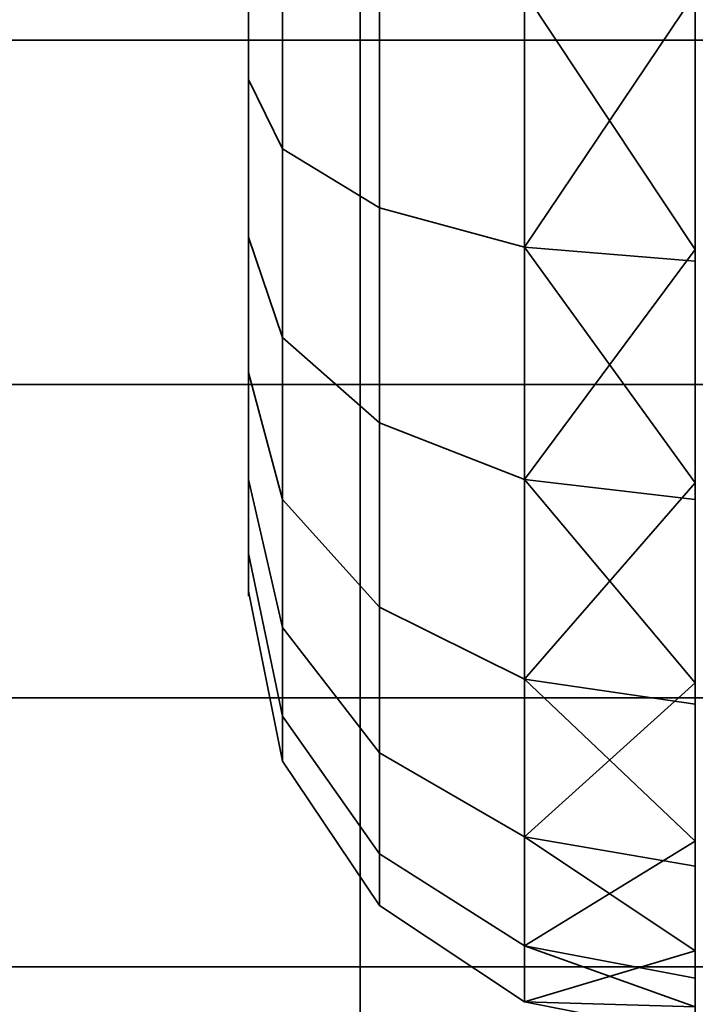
# Model space of a CAD drawing. Header units: millimetres. Extents: x -603 to 3703, y -120 to 249.
# Tile 787 of 1056: x 2005.28 to 2008.3, y -37.93 to -33.52. Entities that reach past the tile are written whole.
import ezdxf

# ---------------------------------------------------------------- set-up
doc = ezdxf.new("R2010")
doc.units = ezdxf.units.MM
doc.layers.add('152', color=7, linetype='Continuous', true_color=0xffffff)

# ---------------------------------------------------------------- blocks, each defined once
blk = doc.blocks.new('UG_SURFACE_103')
at = {"layer": '152', "color": 252, "linetype": 'Continuous', "lineweight": 35}
for points in [[(1991.0001, -17.5352, 1850), (1991.0001, -46.5, 1850), (2006.7999, -46.5, 1850), (2006.7999, -17.5352, 1850)], [(1991.0001, -17.5352, 1849), (2006.7999, -17.5352, 1849), (2006.7999, -46.5, 1849), (1991.0001, -46.5, 1849)], [(1991.0001, -17.5352, 1710), (2006.7999, -17.5352, 1710), (2006.7999, -46.5, 1710), (1991.0001, -46.5, 1710)], [(1991.0001, -17.5352, 1711), (1991.0001, -46.5, 1711), (2006.7999, -46.5, 1711), (2006.7999, -17.5352, 1711)], [(2006.7999, -17.5352, 1849), (2006.7999, -17.5352, 1850), (2006.7999, -46.5, 1850), (2006.7999, -46.5, 1849)], [(2006.7999, -46.5, 1711), (2006.7999, -46.5, 1710), (2006.7999, -17.5352, 1710), (2006.7999, -17.5352, 1711)]]:
    blk.add_3dface(points, dxfattribs=at)
blk = doc.blocks.new('UG_SURFACE_105')
at = {"layer": '152', "color": 18, "linetype": 'Continuous', "lineweight": 35}
for points in [[(1993, -30.3887, 1716.4193), (2010, -30.3887, 1716.4193), (2010, -33.6113, 1716.4193), (1993, -33.6113, 1716.4193)], [(1993, -35.1522, 1731.0799), (2010, -35.1522, 1731.0799), (2010, -32, 1731.75), (1993, -32, 1731.75)], [(1993, -33.6113, 1716.4193), (2010, -33.6113, 1716.4193), (2010, -36.5553, 1717.7302), (1993, -36.5553, 1717.7302)], [(1993, -37.7594, 1729.1858), (2010, -37.7594, 1729.1858), (2010, -35.1522, 1731.0799), (1993, -35.1522, 1731.0799)], [(1993, -36.5553, 1717.7302), (2010, -36.5553, 1717.7302), (2010, -38.7117, 1720.125), (1993, -38.7117, 1720.125)], [(1993, -39.3707, 1726.3949), (2010, -39.3707, 1726.3949), (2010, -37.7594, 1729.1858), (1993, -37.7594, 1729.1858)]]:
    blk.add_3dface(points, dxfattribs=at)
blk = doc.blocks.new('UG_SURFACE_106')
at = {"layer": '152', "color": 18, "linetype": 'Continuous', "lineweight": 35}
for points in [[(1993, -30.3887, 1828.4193), (2010, -30.3887, 1828.4193), (2010, -33.6113, 1828.4193), (1993, -33.6113, 1828.4193)], [(1993, -35.1522, 1843.0799), (2010, -35.1522, 1843.0799), (2010, -32, 1843.75), (1993, -32, 1843.75)], [(1993, -33.6113, 1828.4193), (2010, -33.6113, 1828.4193), (2010, -36.5553, 1829.7302), (1993, -36.5553, 1829.7302)], [(1993, -37.7594, 1841.1858), (2010, -37.7594, 1841.1858), (2010, -35.1522, 1843.0799), (1993, -35.1522, 1843.0799)], [(1993, -36.5553, 1829.7302), (2010, -36.5553, 1829.7302), (2010, -38.7117, 1832.1249), (1993, -38.7117, 1832.1249)], [(1993, -39.3707, 1838.3949), (2010, -39.3707, 1838.3949), (2010, -37.7594, 1841.1858), (1993, -37.7594, 1841.1858)]]:
    blk.add_3dface(points, dxfattribs=at)
blk = doc.blocks.new('UG_SURFACE_108')
at = {"layer": '152', "color": 252, "linetype": 'Continuous', "lineweight": 35}
for points in [[(2005.0001, -47, 1707.9999), (1993, -16.5, 1707.9999), (2009.0001, -19.5, 1707.9999), (2009.0001, -45.5, 1707.9999)], [(1993, -16.5, 1710), (2005.0001, -47, 1710), (2009.0001, -45.5, 1710), (2009.0001, -19.5, 1710)], [(1993, -16.5, 1852), (2005.0001, -47, 1852), (2009.0001, -45.5, 1852), (2009.0001, -19.5, 1852)], [(2005.0001, -47, 1850), (1993, -16.5, 1850), (2009.0001, -19.5, 1850), (2009.0001, -45.5, 1850)], [(2006.3, -30.6137, 1832.4372), (2006.3, -32.2, 1832.1), (2006.3, -33.7863, 1832.4372), (2006.3, -32.2, 1836)], [(2006.3, -30.6137, 1720.4372), (2006.3, -32.2, 1720.1), (2006.3, -33.7863, 1720.4372), (2006.3, -32.2, 1724)], [(2006.3, -34.4924, 1839.1552), (2006.3, -33.0109, 1839.8148), (2006.3, -31.3891, 1839.8148), (2006.3, -32.2, 1836)], [(2006.3, -34.4924, 1727.1552), (2006.3, -33.0109, 1727.8148), (2006.3, -31.3891, 1727.8148), (2006.3, -32.2, 1724)], [(2006.3, -32.2, 1836), (2006.3, -33.7863, 1832.4372), (2006.3, -35.0983, 1833.3904)], [(2006.3, -35.0983, 1833.3904), (2006.3, -35.9091, 1834.7949), (2006.3, -36.0786, 1836.4077), (2006.3, -32.2, 1836)], [(2006.3, -36.0786, 1836.4077), (2006.3, -35.5775, 1837.95), (2006.3, -34.4924, 1839.1552), (2006.3, -32.2, 1836)], [(2006.4523, -32.2, 1831.3346), (2006.4523, -34.0976, 1831.738), (2006.3, -33.7863, 1832.4372), (2006.3, -32.2, 1832.1)], [(2006.4523, -32.2, 1719.3346), (2006.4523, -34.0976, 1719.738), (2006.3, -33.7863, 1720.4372), (2006.3, -32.2, 1720.1)], [(2006.3, -32.2, 1724), (2006.3, -33.7863, 1720.4372), (2006.3, -35.0983, 1721.3904)], [(2006.3, -35.0983, 1721.3904), (2006.3, -35.9091, 1722.7949), (2006.3, -36.0786, 1724.4077), (2006.3, -32.2, 1724)], [(2006.3, -36.0786, 1724.4077), (2006.3, -35.5775, 1725.95), (2006.3, -34.4924, 1727.1552), (2006.3, -32.2, 1724)], [(2006.8858, -32.2, 1830.6857), (2006.8858, -34.3615, 1831.1452), (2006.4523, -34.0976, 1831.738), (2006.4523, -32.2, 1831.3346)], [(2006.8858, -32.2, 1718.6857), (2006.8858, -34.3615, 1719.1452), (2006.4523, -34.0976, 1719.738), (2006.4523, -32.2, 1719.3346)], [(2007.5347, -32.2, 1830.2523), (2007.5347, -34.5378, 1830.7492), (2006.8858, -34.3615, 1831.1452), (2006.8858, -32.2, 1830.6857)], [(2007.5347, -32.2, 1718.2522), (2007.5347, -34.5378, 1718.7492), (2006.8858, -34.3615, 1719.1452), (2006.8858, -32.2, 1718.6857)], [(2008.3001, -33.3999, 1830.355), (2008.3001, -34.5997, 1830.61), (2007.5347, -34.5378, 1830.7492), (2007.5347, -32.2, 1830.2523)], [(2008.3001, -33.3999, 1718.3551), (2008.3001, -34.5997, 1718.61), (2007.5347, -34.5378, 1718.7492), (2007.5347, -32.2, 1718.2522)], [(2006.4523, -34.9422, 1839.7744), (2006.4523, -33.17, 1840.5634), (2006.3, -33.0109, 1839.8148), (2006.3, -34.4924, 1839.1552)], [(2006.4523, -34.9422, 1727.7744), (2006.4523, -33.17, 1728.5634), (2006.3, -33.0109, 1727.8148), (2006.3, -34.4924, 1727.1552)], [(2006.8858, -35.3236, 1840.2992), (2006.8858, -33.3049, 1841.1981), (2006.4523, -33.17, 1840.5634), (2006.4523, -34.9422, 1839.7744)], [(2006.8858, -35.3236, 1728.2993), (2006.8858, -33.3049, 1729.1981), (2006.4523, -33.17, 1728.5634), (2006.4523, -34.9422, 1727.7744)], [(2007.5347, -35.5784, 1840.6501), (2007.5347, -33.395, 1841.6221), (2006.8858, -33.3049, 1841.1981), (2006.8858, -35.3236, 1840.2992)], [(2007.5347, -35.5784, 1728.6501), (2007.5347, -33.395, 1729.6221), (2006.8858, -33.3049, 1729.1981), (2006.8858, -35.3236, 1728.2993)], [(2007.5347, -33.395, 1841.6221), (2007.5347, -35.5784, 1840.6501), (2008.3001, -35.6679, 1840.7732), (2008.3001, -34.5473, 1841.2721)], [(2008.3001, -34.5473, 1841.2721), (2008.3001, -33.4267, 1841.7711), (2007.5347, -33.395, 1841.6221)], [(2007.5347, -33.395, 1729.6221), (2007.5347, -35.5784, 1728.6501), (2008.3001, -35.6679, 1728.7732), (2008.3001, -34.5473, 1729.2721)], [(2008.3001, -34.5473, 1729.2721), (2008.3001, -33.4267, 1729.771), (2007.5347, -33.395, 1729.6221)], [(2006.4523, -34.0976, 1831.738), (2006.4523, -35.667, 1832.8782), (2006.3, -35.0983, 1833.3904), (2006.3, -33.7863, 1832.4372)], [(2006.4523, -34.0976, 1719.738), (2006.4523, -35.667, 1720.8782), (2006.3, -35.0983, 1721.3904), (2006.3, -33.7863, 1720.4372)], [(2006.8858, -34.3615, 1831.1452), (2006.8858, -36.1492, 1832.4441), (2006.4523, -35.667, 1832.8782), (2006.4523, -34.0976, 1831.738)], [(2006.8858, -34.3615, 1719.1452), (2006.8858, -36.1492, 1720.4441), (2006.4523, -35.667, 1720.8782), (2006.4523, -34.0976, 1719.738)], [(2007.5347, -34.5378, 1830.7492), (2007.5347, -36.4714, 1832.154), (2006.8858, -36.1492, 1832.4441), (2006.8858, -34.3615, 1831.1452)], [(2007.5347, -34.5378, 1718.7492), (2007.5347, -36.4714, 1720.154), (2006.8858, -36.1492, 1720.4441), (2006.8858, -34.3615, 1719.1452)], [(2006.4523, -36.2403, 1838.3327), (2006.4523, -34.9422, 1839.7744), (2006.3, -34.4924, 1839.1552), (2006.3, -35.5775, 1837.95)], [(2006.4523, -36.2403, 1726.3327), (2006.4523, -34.9422, 1727.7744), (2006.3, -34.4924, 1727.1552), (2006.3, -35.5775, 1725.95)], [(2007.5347, -36.4714, 1832.154), (2007.5347, -34.5378, 1830.7492), (2008.3001, -34.5997, 1830.61), (2008.3001, -35.5921, 1831.3311)], [(2007.5347, -36.4714, 1720.154), (2007.5347, -34.5378, 1718.7492), (2008.3001, -34.5997, 1718.61), (2008.3001, -35.5921, 1719.3311)], [(2006.8858, -36.8022, 1838.6571), (2006.8858, -35.3236, 1840.2992), (2006.4523, -34.9422, 1839.7744), (2006.4523, -36.2403, 1838.3327)], [(2006.8858, -36.8022, 1726.6572), (2006.8858, -35.3236, 1728.2993), (2006.4523, -34.9422, 1727.7744), (2006.4523, -36.2403, 1726.3327)], [(2006.4523, -35.667, 1832.8782), (2006.4523, -36.637, 1834.5584), (2006.3, -35.9091, 1834.7949), (2006.3, -35.0983, 1833.3904)], [(2006.4523, -35.667, 1720.8782), (2006.4523, -36.637, 1722.5584), (2006.3, -35.9091, 1722.7949), (2006.3, -35.0983, 1721.3904)], [(2007.5347, -37.1777, 1838.8739), (2007.5347, -35.5784, 1840.6501), (2006.8858, -35.3236, 1840.2992), (2006.8858, -36.8022, 1838.6571)], [(2007.5347, -37.1777, 1726.8739), (2007.5347, -35.5784, 1728.6501), (2006.8858, -35.3236, 1728.2993), (2006.8858, -36.8022, 1726.6572)], [(2006.4523, -36.8398, 1836.4877), (2006.4523, -36.2403, 1838.3327), (2006.3, -35.5775, 1837.95), (2006.3, -36.0786, 1836.4077)], [(2006.4523, -36.8398, 1724.4877), (2006.4523, -36.2403, 1726.3327), (2006.3, -35.5775, 1725.95), (2006.3, -36.0786, 1724.4077)], [(2007.5347, -35.5784, 1840.6501), (2007.5347, -37.1777, 1838.8739), (2008.3001, -37.3095, 1838.95), (2008.3001, -36.4887, 1839.8616)], [(2008.3001, -36.4887, 1839.8616), (2008.3001, -35.6679, 1840.7732), (2007.5347, -35.5784, 1840.6501)], [(2007.5347, -35.5784, 1728.6501), (2007.5347, -37.1777, 1726.8739), (2008.3001, -37.3095, 1726.95), (2008.3001, -36.4887, 1727.8616)], [(2008.3001, -36.4887, 1727.8616), (2008.3001, -35.6679, 1728.7732), (2007.5347, -35.5784, 1728.6501)], [(2008.3001, -35.5921, 1831.3311), (2008.3001, -36.5846, 1832.0521), (2007.5347, -36.4714, 1832.154)], [(2008.3001, -35.5921, 1719.3311), (2008.3001, -36.5846, 1720.0521), (2007.5347, -36.4714, 1720.154)], [(2006.8858, -36.1492, 1832.4441), (2006.8858, -37.2541, 1834.3579), (2006.4523, -36.637, 1834.5584), (2006.4523, -35.667, 1832.8782)], [(2006.8858, -36.1492, 1720.4441), (2006.8858, -37.2541, 1722.3579), (2006.4523, -36.637, 1722.5584), (2006.4523, -35.667, 1720.8782)], [(2006.4523, -36.637, 1834.5584), (2006.4523, -36.8398, 1836.4877), (2006.3, -36.0786, 1836.4077), (2006.3, -35.9091, 1834.7949)], [(2006.4523, -36.637, 1722.5584), (2006.4523, -36.8398, 1724.4877), (2006.3, -36.0786, 1724.4077), (2006.3, -35.9091, 1722.7949)], [(2007.5347, -36.4714, 1832.154), (2007.5347, -37.6664, 1834.2239), (2006.8858, -37.2541, 1834.3579), (2006.8858, -36.1492, 1832.4441)], [(2007.5347, -36.4714, 1720.154), (2007.5347, -37.6664, 1722.2239), (2006.8858, -37.2541, 1722.3579), (2006.8858, -36.1492, 1720.4441)], [(2006.8858, -37.4851, 1836.5555), (2006.8858, -36.8022, 1838.6571), (2006.4523, -36.2403, 1838.3327), (2006.4523, -36.8398, 1836.4877)], [(2006.8858, -37.4851, 1724.5555), (2006.8858, -36.8022, 1726.6572), (2006.4523, -36.2403, 1726.3327), (2006.4523, -36.8398, 1724.4877)], [(2007.5347, -37.6664, 1834.2239), (2007.5347, -36.4714, 1832.154), (2008.3001, -36.5846, 1832.0521), (2008.3001, -37.1979, 1833.1145)], [(2007.5347, -37.6664, 1722.2239), (2007.5347, -36.4714, 1720.154), (2008.3001, -36.5846, 1720.0521), (2008.3001, -37.1979, 1721.1145)], [(2006.8858, -37.2541, 1834.3579), (2006.8858, -37.4851, 1836.5555), (2006.4523, -36.8398, 1836.4877), (2006.4523, -36.637, 1834.5584)], [(2006.8858, -37.2541, 1722.3579), (2006.8858, -37.4851, 1724.5555), (2006.4523, -36.8398, 1724.4877), (2006.4523, -36.637, 1722.5584)], [(2007.5347, -37.9163, 1836.6008), (2007.5347, -37.1777, 1838.8739), (2006.8858, -36.8022, 1838.6571), (2006.8858, -37.4851, 1836.5555)], [(2007.5347, -37.9163, 1724.6008), (2007.5347, -37.1777, 1726.8739), (2006.8858, -36.8022, 1726.6572), (2006.8858, -37.4851, 1724.5555)], [(2008.3001, -37.6886, 1837.7833), (2008.3001, -37.3095, 1838.95), (2007.5347, -37.1777, 1838.8739), (2007.5347, -37.9163, 1836.6008)], [(2008.3001, -37.6886, 1725.7833), (2008.3001, -37.3095, 1726.95), (2007.5347, -37.1777, 1726.8739), (2007.5347, -37.9163, 1724.6008)], [(2008.3001, -37.1979, 1833.1145), (2008.3001, -37.8112, 1834.1768), (2007.5347, -37.6664, 1834.2239)], [(2008.3001, -37.1979, 1721.1145), (2008.3001, -37.8112, 1722.1768), (2007.5347, -37.6664, 1722.2239)], [(2007.5347, -37.6664, 1834.2239), (2007.5347, -37.9163, 1836.6008), (2006.8858, -37.4851, 1836.5555), (2006.8858, -37.2541, 1834.3579)], [(2007.5347, -37.6664, 1722.2239), (2007.5347, -37.9163, 1724.6008), (2006.8858, -37.4851, 1724.5555), (2006.8858, -37.2541, 1722.3579)], [(2007.5347, -37.6664, 1834.2239), (2008.3001, -37.8112, 1834.1768), (2008.3001, -37.9395, 1835.3968)], [(2008.3001, -37.9395, 1835.3968), (2008.3001, -38.0677, 1836.6168), (2007.5347, -37.9163, 1836.6008), (2007.5347, -37.6664, 1834.2239)], [(2007.5347, -37.6664, 1722.2239), (2008.3001, -37.8112, 1722.1768), (2008.3001, -37.9395, 1723.3968)], [(2008.3001, -37.9395, 1723.3968), (2008.3001, -38.0677, 1724.6168), (2007.5347, -37.9163, 1724.6008), (2007.5347, -37.6664, 1722.2239)], [(2007.5347, -37.9163, 1836.6008), (2008.3001, -38.0677, 1836.6168), (2008.3001, -37.6886, 1837.7833)], [(2007.5347, -37.9163, 1724.6008), (2008.3001, -38.0677, 1724.6168), (2008.3001, -37.6886, 1725.7833)]]:
    blk.add_3dface(points, dxfattribs=at)
blk = doc.blocks.new('UG_SURFACE_115')
at = {"layer": '152', "color": 252, "linetype": 'Continuous', "lineweight": 35}
for points in [[(1991.0001, -17.5352, 415), (1991.0001, -46.5, 415), (2006.7999, -46.5, 415), (2006.7999, -17.5352, 415)], [(1991.0001, -17.5352, 414), (2006.7999, -17.5352, 414), (2006.7999, -46.5, 414), (1991.0001, -46.5, 414)], [(1991.0001, -17.5352, 275), (2006.7999, -17.5352, 275), (2006.7999, -46.5, 275), (1991.0001, -46.5, 275)], [(1991.0001, -17.5352, 276), (1991.0001, -46.5, 276), (2006.7999, -46.5, 276), (2006.7999, -17.5352, 276)], [(2006.7999, -17.5352, 414), (2006.7999, -17.5352, 415), (2006.7999, -46.5, 415), (2006.7999, -46.5, 414)], [(2006.7999, -46.5, 276), (2006.7999, -46.5, 275), (2006.7999, -17.5352, 275), (2006.7999, -17.5352, 276)]]:
    blk.add_3dface(points, dxfattribs=at)
blk = doc.blocks.new('UG_SURFACE_117')
at = {"layer": '152', "color": 18, "linetype": 'Continuous', "lineweight": 35}
for points in [[(1993, -30.3887, 281.4194), (2010, -30.3887, 281.4194), (2010, -33.6113, 281.4194), (1993, -33.6113, 281.4194)], [(1993, -35.1522, 296.08), (2010, -35.1522, 296.08), (2010, -32, 296.75), (1993, -32, 296.75)], [(1993, -33.6113, 281.4194), (2010, -33.6113, 281.4194), (2010, -36.5553, 282.7301), (1993, -36.5553, 282.7301)], [(1993, -37.7594, 294.1858), (2010, -37.7594, 294.1858), (2010, -35.1522, 296.08), (1993, -35.1522, 296.08)], [(1993, -36.5553, 282.7301), (2010, -36.5553, 282.7301), (2010, -38.7117, 285.125), (1993, -38.7117, 285.125)], [(1993, -39.3707, 291.3949), (2010, -39.3707, 291.3949), (2010, -37.7594, 294.1858), (1993, -37.7594, 294.1858)]]:
    blk.add_3dface(points, dxfattribs=at)
blk = doc.blocks.new('UG_SURFACE_118')
at = {"layer": '152', "color": 18, "linetype": 'Continuous', "lineweight": 35}
for points in [[(1993, -30.3887, 393.4194), (2010, -30.3887, 393.4194), (2010, -33.6113, 393.4194), (1993, -33.6113, 393.4194)], [(1993, -35.1522, 408.08), (2010, -35.1522, 408.08), (2010, -32, 408.75), (1993, -32, 408.75)], [(1993, -33.6113, 393.4194), (2010, -33.6113, 393.4194), (2010, -36.5553, 394.7301), (1993, -36.5553, 394.7301)], [(1993, -37.7594, 406.1858), (2010, -37.7594, 406.1858), (2010, -35.1522, 408.08), (1993, -35.1522, 408.08)], [(1993, -36.5553, 394.7301), (2010, -36.5553, 394.7301), (2010, -38.7117, 397.125), (1993, -38.7117, 397.125)], [(1993, -39.3707, 403.3949), (2010, -39.3707, 403.3949), (2010, -37.7594, 406.1858), (1993, -37.7594, 406.1858)]]:
    blk.add_3dface(points, dxfattribs=at)
blk = doc.blocks.new('UG_SURFACE_120')
at = {"layer": '152', "color": 252, "linetype": 'Continuous', "lineweight": 35}
for points in [[(2005.0001, -47, 273), (1993, -16.5, 273), (2009.0001, -19.5, 273), (2009.0001, -45.5, 273)], [(1993, -16.5, 275), (2005.0001, -47, 275), (2009.0001, -45.5, 275), (2009.0001, -19.5, 275)], [(1993, -16.5, 417), (2005.0001, -47, 417), (2009.0001, -45.5, 417), (2009.0001, -19.5, 417)], [(2005.0001, -47, 415), (1993, -16.5, 415), (2009.0001, -19.5, 415), (2009.0001, -45.5, 415)], [(2006.3, -30.6137, 397.4372), (2006.3, -32.2, 397.1), (2006.3, -33.7863, 397.4372), (2006.3, -32.2, 401)], [(2006.3, -30.6137, 285.4372), (2006.3, -32.2, 285.1), (2006.3, -33.7863, 285.4372), (2006.3, -32.2, 289)], [(2006.3, -34.4924, 404.1552), (2006.3, -33.0109, 404.8148), (2006.3, -31.3891, 404.8148), (2006.3, -32.2, 401)], [(2006.3, -34.4924, 292.1552), (2006.3, -33.0109, 292.8148), (2006.3, -31.3891, 292.8148), (2006.3, -32.2, 289)], [(2006.3, -32.2, 401), (2006.3, -33.7863, 397.4372), (2006.3, -35.0983, 398.3904)], [(2006.3, -35.0983, 398.3904), (2006.3, -35.9091, 399.7948), (2006.3, -36.0786, 401.4077), (2006.3, -32.2, 401)], [(2006.3, -36.0786, 401.4077), (2006.3, -35.5775, 402.95), (2006.3, -34.4924, 404.1552), (2006.3, -32.2, 401)], [(2006.4523, -32.2, 396.3346), (2006.4523, -34.0976, 396.738), (2006.3, -33.7863, 397.4372), (2006.3, -32.2, 397.1)], [(2006.4523, -32.2, 284.3346), (2006.4523, -34.0976, 284.738), (2006.3, -33.7863, 285.4372), (2006.3, -32.2, 285.1)], [(2006.3, -32.2, 289), (2006.3, -33.7863, 285.4372), (2006.3, -35.0983, 286.3904)], [(2006.3, -35.0983, 286.3904), (2006.3, -35.9091, 287.7948), (2006.3, -36.0786, 289.4077), (2006.3, -32.2, 289)], [(2006.3, -36.0786, 289.4077), (2006.3, -35.5775, 290.95), (2006.3, -34.4924, 292.1552), (2006.3, -32.2, 289)], [(2006.8858, -32.2, 395.6858), (2006.8858, -34.3615, 396.1452), (2006.4523, -34.0976, 396.738), (2006.4523, -32.2, 396.3346)], [(2006.8858, -32.2, 283.6858), (2006.8858, -34.3615, 284.1452), (2006.4523, -34.0976, 284.738), (2006.4523, -32.2, 284.3346)], [(2007.5347, -32.2, 395.2522), (2007.5347, -34.5378, 395.7492), (2006.8858, -34.3615, 396.1452), (2006.8858, -32.2, 395.6858)], [(2007.5347, -32.2, 283.2522), (2007.5347, -34.5378, 283.7492), (2006.8858, -34.3615, 284.1452), (2006.8858, -32.2, 283.6858)], [(2007.5347, -34.5378, 395.7492), (2007.5347, -32.2, 395.2522), (2008.3001, -32.2, 395.1), (2008.3001, -33.3999, 395.355)], [(2007.5347, -34.5378, 283.7492), (2007.5347, -32.2, 283.2522), (2008.3001, -32.2, 283.1), (2008.3001, -33.3999, 283.355)], [(2006.4523, -34.9422, 404.7744), (2006.4523, -33.17, 405.5634), (2006.3, -33.0109, 404.8148), (2006.3, -34.4924, 404.1552)], [(2006.4523, -34.9422, 292.7743), (2006.4523, -33.17, 293.5634), (2006.3, -33.0109, 292.8148), (2006.3, -34.4924, 292.1552)], [(2006.8858, -35.3236, 405.2993), (2006.8858, -33.3049, 406.1981), (2006.4523, -33.17, 405.5634), (2006.4523, -34.9422, 404.7744)], [(2006.8858, -35.3236, 293.2993), (2006.8858, -33.3049, 294.1981), (2006.4523, -33.17, 293.5634), (2006.4523, -34.9422, 292.7743)], [(2007.5347, -35.5784, 405.65), (2007.5347, -33.395, 406.6222), (2006.8858, -33.3049, 406.1981), (2006.8858, -35.3236, 405.2993)], [(2007.5347, -35.5784, 293.65), (2007.5347, -33.395, 294.6222), (2006.8858, -33.3049, 294.1981), (2006.8858, -35.3236, 293.2993)], [(2008.3001, -34.5473, 406.2721), (2008.3001, -33.4267, 406.7711), (2007.5347, -33.395, 406.6222), (2007.5347, -35.5784, 405.65)], [(2008.3001, -34.5473, 294.2721), (2008.3001, -33.4267, 294.7711), (2007.5347, -33.395, 294.6222), (2007.5347, -35.5784, 293.65)], [(2008.3001, -33.3999, 395.355), (2008.3001, -34.5997, 395.6101), (2007.5347, -34.5378, 395.7492)], [(2008.3001, -33.3999, 283.355), (2008.3001, -34.5997, 283.6101), (2007.5347, -34.5378, 283.7492)], [(2006.4523, -34.0976, 396.738), (2006.4523, -35.667, 397.8783), (2006.3, -35.0983, 398.3904), (2006.3, -33.7863, 397.4372)], [(2006.4523, -34.0976, 284.738), (2006.4523, -35.667, 285.8783), (2006.3, -35.0983, 286.3904), (2006.3, -33.7863, 285.4372)], [(2006.8858, -34.3615, 396.1452), (2006.8858, -36.1492, 397.4441), (2006.4523, -35.667, 397.8783), (2006.4523, -34.0976, 396.738)], [(2006.8858, -34.3615, 284.1452), (2006.8858, -36.1492, 285.4441), (2006.4523, -35.667, 285.8783), (2006.4523, -34.0976, 284.738)], [(2007.5347, -34.5378, 395.7492), (2007.5347, -36.4714, 397.154), (2006.8858, -36.1492, 397.4441), (2006.8858, -34.3615, 396.1452)], [(2007.5347, -34.5378, 283.7492), (2007.5347, -36.4714, 285.154), (2006.8858, -36.1492, 285.4441), (2006.8858, -34.3615, 284.1452)], [(2006.4523, -36.2403, 403.3327), (2006.4523, -34.9422, 404.7744), (2006.3, -34.4924, 404.1552), (2006.3, -35.5775, 402.95)], [(2006.4523, -36.2403, 291.3327), (2006.4523, -34.9422, 292.7743), (2006.3, -34.4924, 292.1552), (2006.3, -35.5775, 290.95)], [(2007.5347, -34.5378, 395.7492), (2008.3001, -34.5997, 395.6101), (2008.3001, -35.5921, 396.3311)], [(2008.3001, -35.5921, 396.3311), (2008.3001, -36.5846, 397.0521), (2007.5347, -36.4714, 397.154), (2007.5347, -34.5378, 395.7492)], [(2007.5347, -34.5378, 283.7492), (2008.3001, -34.5997, 283.6101), (2008.3001, -35.5921, 284.3311)], [(2008.3001, -35.5921, 284.3311), (2008.3001, -36.5846, 285.0521), (2007.5347, -36.4714, 285.154), (2007.5347, -34.5378, 283.7492)], [(2007.5347, -35.5784, 405.65), (2008.3001, -35.6679, 405.7732), (2008.3001, -34.5473, 406.2721)], [(2007.5347, -35.5784, 293.65), (2008.3001, -35.6679, 293.7732), (2008.3001, -34.5473, 294.2721)], [(2006.8858, -36.8022, 403.6571), (2006.8858, -35.3236, 405.2993), (2006.4523, -34.9422, 404.7744), (2006.4523, -36.2403, 403.3327)], [(2006.8858, -36.8022, 291.6571), (2006.8858, -35.3236, 293.2993), (2006.4523, -34.9422, 292.7743), (2006.4523, -36.2403, 291.3327)], [(2006.4523, -35.667, 397.8783), (2006.4523, -36.637, 399.5583), (2006.3, -35.9091, 399.7948), (2006.3, -35.0983, 398.3904)], [(2006.4523, -35.667, 285.8783), (2006.4523, -36.637, 287.5583), (2006.3, -35.9091, 287.7948), (2006.3, -35.0983, 286.3904)], [(2007.5347, -37.1777, 403.8739), (2007.5347, -35.5784, 405.65), (2006.8858, -35.3236, 405.2993), (2006.8858, -36.8022, 403.6571)], [(2007.5347, -37.1777, 291.8739), (2007.5347, -35.5784, 293.65), (2006.8858, -35.3236, 293.2993), (2006.8858, -36.8022, 291.6571)], [(2006.4523, -36.8398, 401.4877), (2006.4523, -36.2403, 403.3327), (2006.3, -35.5775, 402.95), (2006.3, -36.0786, 401.4077)], [(2006.4523, -36.8398, 289.4877), (2006.4523, -36.2403, 291.3327), (2006.3, -35.5775, 290.95), (2006.3, -36.0786, 289.4077)], [(2008.3001, -36.4887, 404.8616), (2008.3001, -35.6679, 405.7732), (2007.5347, -35.5784, 405.65), (2007.5347, -37.1777, 403.8739)], [(2008.3001, -36.4887, 292.8616), (2008.3001, -35.6679, 293.7732), (2007.5347, -35.5784, 293.65), (2007.5347, -37.1777, 291.8739)], [(2006.8858, -36.1492, 397.4441), (2006.8858, -37.2541, 399.3578), (2006.4523, -36.637, 399.5583), (2006.4523, -35.667, 397.8783)], [(2006.8858, -36.1492, 285.4441), (2006.8858, -37.2541, 287.3578), (2006.4523, -36.637, 287.5583), (2006.4523, -35.667, 285.8783)], [(2006.4523, -36.637, 399.5583), (2006.4523, -36.8398, 401.4877), (2006.3, -36.0786, 401.4077), (2006.3, -35.9091, 399.7948)], [(2006.4523, -36.637, 287.5583), (2006.4523, -36.8398, 289.4877), (2006.3, -36.0786, 289.4077), (2006.3, -35.9091, 287.7948)], [(2007.5347, -36.4714, 397.154), (2007.5347, -37.6664, 399.2238), (2006.8858, -37.2541, 399.3578), (2006.8858, -36.1492, 397.4441)], [(2007.5347, -36.4714, 285.154), (2007.5347, -37.6664, 287.2238), (2006.8858, -37.2541, 287.3578), (2006.8858, -36.1492, 285.4441)], [(2006.8858, -37.4851, 401.5555), (2006.8858, -36.8022, 403.6571), (2006.4523, -36.2403, 403.3327), (2006.4523, -36.8398, 401.4877)], [(2006.8858, -37.4851, 289.5555), (2006.8858, -36.8022, 291.6571), (2006.4523, -36.2403, 291.3327), (2006.4523, -36.8398, 289.4877)], [(2007.5347, -36.4714, 397.154), (2008.3001, -36.5846, 397.0521), (2008.3001, -37.1979, 398.1145)], [(2008.3001, -37.1979, 398.1145), (2008.3001, -37.8112, 399.1768), (2007.5347, -37.6664, 399.2238), (2007.5347, -36.4714, 397.154)], [(2007.5347, -36.4714, 285.154), (2008.3001, -36.5846, 285.0521), (2008.3001, -37.1979, 286.1145)], [(2008.3001, -37.1979, 286.1145), (2008.3001, -37.8112, 287.1768), (2007.5347, -37.6664, 287.2238), (2007.5347, -36.4714, 285.154)], [(2007.5347, -37.1777, 403.8739), (2008.3001, -37.3095, 403.95), (2008.3001, -36.4887, 404.8616)], [(2007.5347, -37.1777, 291.8739), (2008.3001, -37.3095, 291.95), (2008.3001, -36.4887, 292.8616)], [(2006.8858, -37.2541, 399.3578), (2006.8858, -37.4851, 401.5555), (2006.4523, -36.8398, 401.4877), (2006.4523, -36.637, 399.5583)], [(2006.8858, -37.2541, 287.3578), (2006.8858, -37.4851, 289.5555), (2006.4523, -36.8398, 289.4877), (2006.4523, -36.637, 287.5583)], [(2007.5347, -37.9163, 401.6008), (2007.5347, -37.1777, 403.8739), (2006.8858, -36.8022, 403.6571), (2006.8858, -37.4851, 401.5555)], [(2007.5347, -37.9163, 289.6008), (2007.5347, -37.1777, 291.8739), (2006.8858, -36.8022, 291.6571), (2006.8858, -37.4851, 289.5555)], [(2007.5347, -37.1777, 403.8739), (2007.5347, -37.9163, 401.6008), (2008.3001, -38.0677, 401.6167), (2008.3001, -37.6886, 402.7834)], [(2008.3001, -37.6886, 402.7834), (2008.3001, -37.3095, 403.95), (2007.5347, -37.1777, 403.8739)], [(2007.5347, -37.1777, 291.8739), (2007.5347, -37.9163, 289.6008), (2008.3001, -38.0677, 289.6167), (2008.3001, -37.6886, 290.7833)], [(2008.3001, -37.6886, 290.7833), (2008.3001, -37.3095, 291.95), (2007.5347, -37.1777, 291.8739)], [(2007.5347, -37.6664, 399.2238), (2007.5347, -37.9163, 401.6008), (2006.8858, -37.4851, 401.5555), (2006.8858, -37.2541, 399.3578)], [(2007.5347, -37.6664, 287.2238), (2007.5347, -37.9163, 289.6008), (2006.8858, -37.4851, 289.5555), (2006.8858, -37.2541, 287.3578)], [(2007.5347, -37.9163, 401.6008), (2007.5347, -37.6664, 399.2238), (2008.3001, -37.8112, 399.1768), (2008.3001, -37.9395, 400.3968)], [(2007.5347, -37.6664, 287.2238), (2008.3001, -37.8112, 287.1768), (2008.3001, -37.9395, 288.3967)], [(2008.3001, -37.9395, 288.3967), (2008.3001, -38.0677, 289.6167), (2007.5347, -37.9163, 289.6008), (2007.5347, -37.6664, 287.2238)], [(2008.3001, -37.9395, 400.3968), (2008.3001, -38.0677, 401.6167), (2007.5347, -37.9163, 401.6008)]]:
    blk.add_3dface(points, dxfattribs=at)
blk = doc.blocks.new('UG_SURFACE_154')
at = {"layer": '152', "color": 252, "linetype": 'Continuous', "lineweight": 35}
for points in [[(957.5, -30, 2076), (957.5, -46.92, 2076), (2042.5, -46.92, 2076), (2042.5, -30, 2076)], [(959, -30, 2074.5001), (2040.9999, -30, 2074.5001), (2040.9999, -46.92, 2074.5001), (959, -46.92, 2074.5001)]]:
    blk.add_3dface(points, dxfattribs=at)

msp = doc.modelspace()

# ---------------------------------------------------------------- linework, layer by layer
at = {"layer": '152', "color": 252, "linetype": 'Continuous', "lineweight": -3, "true_color": 0x939598}
for p, q in [((2006.8, -46.5, 1849), (2006.8, -17.5352, 1849)), ((2006.8, -46.5, 1710), (2006.8, -17.5352, 1710)), ((2006.8, -46.5, 1711), (2006.8, -17.5352, 1711)), ((2006.8, -46.5, 1850), (2006.8, -17.5352, 1850)), ((2006.8, -46.5, 275), (2006.8, -17.5352, 275)), ((2006.8, -46.5, 276), (2006.8, -17.5352, 276)), ((2006.8, -46.5, 415), (2006.8, -17.5352, 415)), ((2006.8, -46.5, 414), (2006.8, -17.5352, 414))]:
    msp.add_line(p, q, dxfattribs=at)
at = {"layer": '152', "color": 252, "linetype": 'Continuous', "lineweight": -3, "true_color": 0x939598, "extrusion": (1, 0, 0)}
for centre, radius in [((-32.2, 1836, 2008.3), 5.9), ((-32.2, 1724, 2008.3), 5.9), ((-32.2, 401, 2008.3), 5.9), ((-32.2, 289, 2008.3), 5.9), ((-32.2, 1724, 2006.3), 3.9), ((-32.2, 1836, 2006.3), 3.9), ((-32.2, 289, 2006.3), 3.9), ((-32.2, 401, 2006.3), 3.9), ((-32.2, 1836, 2008.3), 3.9), ((-32.2, 1724, 2008.3), 3.9), ((-32.2, 401, 2008.3), 3.9), ((-32.2, 289, 2008.3), 3.9)]:
    msp.add_circle(centre, radius, dxfattribs=at)

# ---------------------------------------------------------------- block references
at = {"layer": '152', "color": 252, "linetype": 'Continuous', "lineweight": -3, "true_color": 0x939598}
for name in ['UG_SURFACE_154', 'UG_SURFACE_103', 'UG_SURFACE_115', 'UG_SURFACE_108', 'UG_SURFACE_120', 'UG_SURFACE_105', 'UG_SURFACE_106', 'UG_SURFACE_117', 'UG_SURFACE_118']:
    msp.add_blockref(name, (0, 0), dxfattribs=at)

doc.saveas('drawing.dxf')
